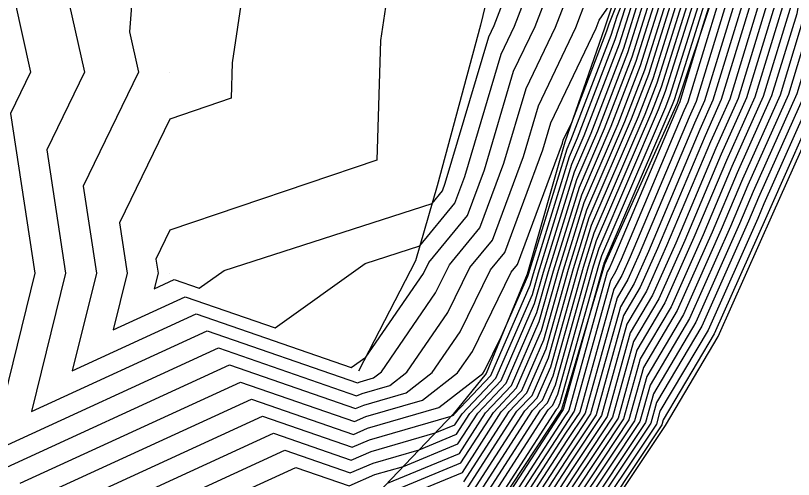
# Model space of a CAD drawing. Extents: x 2188792 to 2191981, y 386090 to 389710.
# Drawn here: x 2191132.53 to 2191171.28, y 388559.98 to 388583.07 of the extents above; entities that cross this region are included whole.
import ezdxf

# ---------------------------------------------------------------- set-up
doc = ezdxf.new("R2010")
doc.units = 0
for name, color, linetype in [('DTM Contours Major', 7, 'Continuous'), ('DTM Contours Minor', 7, 'Continuous'), ('Exist DTM QL2 LIDAR Elevation Point', 7, 'Continuous'), ('PH Exist DTM Breakline', 7, 'Continuous')]:
    doc.layers.add(name, color=color, linetype=linetype)

msp = doc.modelspace()

# ---------------------------------------------------------------- linework, layer by layer
at = {"layer": 'DTM Contours Major'}
for points in [[(2191179.105, 388610.556), (2191177.962, 388600.47), (2191177.736, 388600.013), (2191177.715, 388599.796), (2191177.775, 388599.457), (2191177.782, 388599.209), (2191174.081, 388588.805), (2191173.906, 388588.444), (2191172.594, 388580.253), (2191172.285, 388579.242), (2191169.813, 388573.704), (2191169.504, 388572.973), (2191167.025, 388567.418), (2191164.63, 388563.377), (2191164.452, 388562.734), (2191160.791, 388557.237)], [(2191177.071, 388609.105), (2191176.316, 388602.452), (2191175.405, 388600.604), (2191175.32, 388599.726), (2191175.561, 388598.353), (2191175.591, 388597.354), (2191173.038, 388590.178), (2191172.332, 388588.719), (2191171.443, 388583.167), (2191170.195, 388579.081), (2191168.483, 388575.244), (2191167.234, 388572.289), (2191165.491, 388568.385), (2191163.808, 388565.545), (2191163.088, 388562.946), (2191160.484, 388559.037)], [(2191175.036, 388607.654), (2191174.671, 388604.433), (2191173.073, 388601.195), (2191172.925, 388599.656), (2191173.347, 388597.25), (2191173.4, 388595.499), (2191171.995, 388591.552), (2191170.758, 388588.994), (2191170.292, 388586.082), (2191168.106, 388578.919), (2191167.153, 388576.784), (2191164.963, 388571.606), (2191163.957, 388569.352), (2191162.986, 388567.712), (2191161.724, 388563.157), (2191160.177, 388560.836), (2191157.523, 388556.746), (2191155.53, 388553.302), (2191152.351, 388548.826), (2191151.897, 388546.774), (2191149.806, 388539.564), (2191149.118, 388536.584), (2191148.587, 388534.319), (2191148.076, 388530.093)], [(2191151.328, 388558.9), (2191154.786, 388560.33), (2191156.726, 388563.336), (2191157.745, 388564.41), (2191158.847, 388566.937), (2191159.822, 388570.42), (2191160.86, 388573.774), (2191162.545, 388577.69), (2191163.66, 388580.591), (2191165.267, 388585.701), (2191166.669, 388589.226), (2191167.037, 388591.027), (2191168.038, 388593.126), (2191168.031, 388594.611), (2191168.082, 388596.913), (2191167.804, 388598.82), (2191167.888, 388600.707), (2191168.01, 388601.895), (2191168.18, 388602.991), (2191169.181, 388604.742), (2191170.472, 388607.275)], [(2191155.154, 388557.963), (2191158.679, 388563.421), (2191159.035, 388563.796), (2191159.42, 388564.681), (2191161.07, 388570.575), (2191161.473, 388571.876), (2191164.229, 388578.278), (2191164.704, 388579.517), (2191167.247, 388587.598), (2191167.91, 388589.264), (2191168.083, 388590.115), (2191169.547, 388593.185), (2191169.537, 388595.357), (2191169.561, 388596.431), (2191169.156, 388599.206), (2191169.198, 388600.14), (2191169.373, 388601.842), (2191169.458, 388602.389), (2191169.957, 388603.261), (2191171.76, 388606.798)], [(2191137.908, 388558.847), (2191145.385, 388562.279), (2191149.252, 388560.94), (2191150.245, 388561.373), (2191153.437, 388562.293), (2191154.417, 388562.698), (2191154.774, 388563.251), (2191156.455, 388565.024), (2191158.273, 388569.194), (2191158.573, 388570.266), (2191160.247, 388575.672), (2191160.862, 388577.101), (2191162.615, 388581.666), (2191163.288, 388583.804), (2191165.429, 388589.188), (2191165.991, 388591.938), (2191166.529, 388593.066), (2191166.525, 388593.865), (2191166.603, 388597.396), (2191166.452, 388598.434), (2191166.578, 388601.275), (2191166.647, 388601.949), (2191166.902, 388603.593), (2191168.405, 388606.222)], [(2191173.048, 388606.322), (2191170.929, 388602.166), (2191170.741, 388601.786), (2191170.53, 388599.586), (2191171.132, 388596.147), (2191171.208, 388593.644), (2191170.953, 388592.926), (2191169.184, 388589.27), (2191169.14, 388588.996), (2191166.016, 388578.758), (2191165.822, 388578.324), (2191162.693, 388570.922), (2191162.423, 388570.319), (2191162.163, 388569.879), (2191160.359, 388563.369), (2191159.871, 388562.635), (2191156.076, 388556.789), (2191155.4, 388555.62), (2191150.855, 388549.223), (2191150.688, 388548.469), (2191147.699, 388538.163), (2191147.393, 388536.837), (2191147.157, 388535.829), (2191146.426, 388529.789)], [(2191131.274, 388589.196), (2191133.277, 388580.255), (2191132.275, 388578.194), (2191133.48, 388570.254), (2191131.279, 388561.317), (2191142.631, 388566.528), (2191149.516, 388564.142), (2191149.79, 388564.262), (2191151.172, 388564.66), (2191152.021, 388565.321), (2191154.065, 388568.291), (2191155.167, 388570.535), (2191156.286, 388571.894), (2191157.826, 388576.057), (2191158.579, 388578.584), (2191160.439, 388582.474), (2191160.961, 388583.832)]]:
    msp.add_lwpolyline(points, dxfattribs=at)
at = {"layer": 'DTM Contours Minor'}
for points in [[(2191179.512, 388610.847), (2191178.291, 388600.074), (2191178.203, 388599.895), (2191178.194, 388599.81), (2191178.218, 388599.677), (2191178.221, 388599.58), (2191174.289, 388588.53), (2191174.221, 388588.388), (2191172.824, 388579.67), (2191172.703, 388579.274), (2191170.08, 388573.396), (2191169.959, 388573.11), (2191167.332, 388567.224), (2191164.795, 388562.944), (2191164.725, 388562.692), (2191160.852, 388556.877)], [(2191178.291, 388609.976), (2191177.304, 388601.263), (2191176.804, 388600.25), (2191176.757, 388599.768), (2191176.889, 388599.015), (2191176.906, 388598.467), (2191173.664, 388589.354), (2191173.277, 388588.554), (2191172.133, 388581.419), (2191171.449, 388579.178), (2191169.281, 388574.32), (2191168.596, 388572.699), (2191166.412, 388567.804), (2191164.301, 388564.244), (2191163.907, 388562.819), (2191160.668, 388557.957)], [(2191178.698, 388610.266), (2191177.633, 388600.867), (2191177.27, 388600.131), (2191177.236, 388599.782), (2191177.332, 388599.236), (2191177.344, 388598.838), (2191173.872, 388589.079), (2191173.591, 388588.499), (2191172.363, 388580.836), (2191171.867, 388579.21), (2191169.547, 388574.012), (2191169.05, 388572.836), (2191166.718, 388567.611), (2191164.466, 388563.811), (2191164.179, 388562.777), (2191160.729, 388557.597)], [(2191177.884, 388609.686), (2191176.975, 388601.659), (2191176.337, 388600.368), (2191176.278, 388599.754), (2191176.446, 388598.795), (2191176.467, 388598.096), (2191173.455, 388589.629), (2191172.962, 388588.609), (2191171.903, 388582.002), (2191171.031, 388579.145), (2191169.015, 388574.628), (2191168.142, 388572.563), (2191166.105, 388567.998), (2191164.137, 388564.678), (2191163.634, 388562.861), (2191160.607, 388558.317)], [(2191177.477, 388609.396), (2191176.645, 388602.056), (2191175.871, 388600.486), (2191175.799, 388599.74), (2191176.003, 388598.574), (2191176.029, 388597.725), (2191173.247, 388589.903), (2191172.647, 388588.664), (2191171.673, 388582.585), (2191170.613, 388579.113), (2191168.749, 388574.936), (2191167.688, 388572.426), (2191165.798, 388568.191), (2191163.972, 388565.111), (2191163.361, 388562.904), (2191160.545, 388558.677)], [(2191176.664, 388608.815), (2191175.987, 388602.848), (2191174.938, 388600.722), (2191174.841, 388599.712), (2191175.118, 388598.133), (2191175.153, 388596.983), (2191172.829, 388590.453), (2191172.017, 388588.774), (2191171.212, 388583.75), (2191169.777, 388579.048), (2191168.217, 388575.552), (2191166.78, 388572.153), (2191165.185, 388568.578), (2191163.643, 388565.978), (2191162.815, 388562.988), (2191160.423, 388559.396)], [(2191176.257, 388608.525), (2191175.658, 388603.245), (2191174.472, 388600.841), (2191174.362, 388599.698), (2191174.675, 388597.912), (2191174.714, 388596.612), (2191172.621, 388590.728), (2191171.703, 388588.829), (2191170.982, 388584.333), (2191169.359, 388579.016), (2191167.951, 388575.86), (2191166.326, 388572.016), (2191164.878, 388568.771), (2191163.479, 388566.412), (2191162.542, 388563.03), (2191160.361, 388559.756), (2191158.391, 388556.72), (2191155.609, 388551.911), (2191153.248, 388548.589), (2191152.623, 388545.757), (2191151.07, 388540.405), (2191150.153, 388536.432), (2191149.446, 388533.413), (2191149.066, 388530.276)], [(2191175.85, 388608.235), (2191175.329, 388603.641), (2191174.006, 388600.959), (2191173.883, 388599.684), (2191174.232, 388597.692), (2191174.276, 388596.241), (2191172.412, 388591.002), (2191171.388, 388588.884), (2191170.752, 388584.916), (2191168.941, 388578.984), (2191167.685, 388576.168), (2191165.872, 388571.879), (2191164.571, 388568.965), (2191163.315, 388566.845), (2191162.269, 388563.073), (2191160.3, 388560.116), (2191158.101, 388556.729), (2191155.583, 388552.375), (2191152.949, 388548.668), (2191152.381, 388546.096), (2191150.649, 388540.124), (2191149.808, 388536.483), (2191149.159, 388533.715), (2191148.736, 388530.215)], [(2191175.443, 388607.945), (2191175, 388604.037), (2191173.539, 388601.077), (2191173.404, 388599.67), (2191173.789, 388597.471), (2191173.838, 388595.87), (2191172.204, 388591.277), (2191171.073, 388588.939), (2191170.522, 388585.499), (2191168.524, 388578.952), (2191167.419, 388576.476), (2191165.418, 388571.743), (2191164.264, 388569.158), (2191163.15, 388567.279), (2191161.996, 388563.115), (2191160.239, 388560.476), (2191157.812, 388556.737), (2191155.556, 388552.838), (2191152.65, 388548.747), (2191152.139, 388546.435), (2191150.227, 388539.844), (2191149.463, 388536.534), (2191148.873, 388534.017), (2191148.406, 388530.154)], [(2191131.036, 388560.103), (2191143.182, 388565.678), (2191149.463, 388563.502), (2191149.881, 388563.684), (2191151.988, 388564.291), (2191153.283, 388565.299), (2191154.674, 388567.321), (2191156.194, 388570.414), (2191156.91, 388571.283), (2191158.799, 388576.389), (2191159.198, 388577.728), (2191161.455, 388582.449), (2191161.605, 388582.838), (2191162.365, 388583.949), (2191164.437, 388589.158), (2191165.154, 388592.668), (2191165.321, 388593.019), (2191165.32, 388593.268), (2191165.42, 388597.781), (2191165.37, 388598.125), (2191165.53, 388601.728), (2191165.557, 388601.991), (2191165.88, 388604.075), (2191167.785, 388607.406)], [(2191174.629, 388607.364), (2191174.342, 388604.83), (2191172.607, 388601.313), (2191172.446, 388599.642), (2191172.904, 388597.03), (2191172.961, 388595.128), (2191171.787, 388591.827), (2191170.444, 388589.05), (2191170.061, 388586.665), (2191167.688, 388578.887), (2191166.886, 388577.092), (2191164.509, 388571.469), (2191163.651, 388569.545), (2191162.821, 388568.145), (2191161.451, 388563.2), (2191160.116, 388561.196), (2191157.233, 388556.754), (2191155.504, 388553.766), (2191152.051, 388548.906), (2191151.655, 388547.113), (2191149.385, 388539.284), (2191148.773, 388536.635), (2191148.301, 388534.621), (2191147.746, 388530.033)], [(2191150.789, 388559.181), (2191154.712, 388560.804), (2191156.336, 388563.319), (2191157.487, 388564.533), (2191158.732, 388567.389), (2191159.572, 388570.39), (2191160.737, 388574.154), (2191162.208, 388577.572), (2191163.451, 388580.806), (2191164.872, 388585.322), (2191166.421, 388589.219), (2191166.828, 388591.209), (2191167.736, 388593.114), (2191167.73, 388594.461), (2191167.787, 388597.01), (2191167.534, 388598.743), (2191167.626, 388600.821), (2191167.738, 388601.906), (2191167.924, 388603.111), (2191169.026, 388605.038), (2191170.215, 388607.37)], [(2191151.05, 388559.793), (2191154.638, 388561.277), (2191155.945, 388563.302), (2191157.229, 388564.655), (2191158.617, 388567.84), (2191159.322, 388570.359), (2191160.615, 388574.533), (2191161.872, 388577.454), (2191163.242, 388581.021), (2191164.476, 388584.943), (2191166.173, 388589.211), (2191166.618, 388591.392), (2191167.434, 388593.102), (2191167.429, 388594.312), (2191167.491, 388597.106), (2191167.263, 388598.665), (2191167.364, 388600.934), (2191167.465, 388601.917), (2191167.669, 388603.232), (2191168.871, 388605.334), (2191169.957, 388607.465)], [(2191154.859, 388559.857), (2191157.117, 388563.353), (2191158.003, 388564.287), (2191158.962, 388566.486), (2191160.072, 388570.451), (2191160.983, 388573.394), (2191162.882, 388577.807), (2191163.869, 388580.377), (2191165.663, 388586.081), (2191166.918, 388589.234), (2191167.246, 388590.845), (2191168.34, 388593.138), (2191168.332, 388594.76), (2191168.378, 388596.817), (2191168.075, 388598.897), (2191168.15, 388600.594), (2191168.283, 388601.885), (2191168.436, 388602.87), (2191169.336, 388604.446), (2191170.73, 388607.179)], [(2191132.754, 388559.789), (2191143.733, 388564.828), (2191149.411, 388562.861), (2191149.972, 388563.107), (2191152.805, 388563.922), (2191154.546, 388565.278), (2191155.284, 388566.35), (2191157.221, 388570.292), (2191157.534, 388570.672), (2191159.771, 388576.721), (2191159.816, 388576.871), (2191160.237, 388577.752), (2191161.988, 388582.311), (2191162.1, 388582.666), (2191164.685, 388589.166), (2191165.363, 388592.485), (2191165.623, 388593.031), (2191165.621, 388593.417), (2191165.716, 388597.685), (2191165.641, 388598.202), (2191165.792, 388601.615), (2191165.83, 388601.98), (2191166.136, 388603.955), (2191167.94, 388607.11)], [(2191134.472, 388559.475), (2191144.284, 388563.979), (2191149.358, 388562.221), (2191150.063, 388562.529), (2191153.621, 388563.554), (2191155.808, 388565.256), (2191155.893, 388565.379), (2191156.725, 388567.073), (2191158.044, 388570.097), (2191158.074, 388570.204), (2191160.001, 388576.431), (2191160.188, 388576.866), (2191162.197, 388582.096), (2191162.496, 388583.046), (2191164.933, 388589.173), (2191165.572, 388592.303), (2191165.925, 388593.043), (2191165.922, 388593.566), (2191166.012, 388597.589), (2191165.911, 388598.279), (2191166.054, 388601.502), (2191166.102, 388601.97), (2191166.391, 388603.834), (2191168.095, 388606.814)], [(2191174.222, 388607.074), (2191174.013, 388605.226), (2191172.14, 388601.432), (2191171.967, 388599.628), (2191172.461, 388596.809), (2191172.523, 388594.757), (2191171.578, 388592.101), (2191170.129, 388589.105), (2191169.831, 388587.248), (2191167.27, 388578.855), (2191166.62, 388577.4), (2191164.055, 388571.333), (2191163.344, 388569.738), (2191162.657, 388568.579), (2191161.178, 388563.242), (2191160.055, 388561.556), (2191156.944, 388556.763), (2191155.478, 388554.229), (2191151.752, 388548.985), (2191151.414, 388547.452), (2191148.963, 388539.003), (2191148.428, 388536.685), (2191148.015, 388534.923), (2191147.416, 388529.972)], [(2191154.933, 388559.383), (2191157.507, 388563.37), (2191158.261, 388564.165), (2191159.076, 388566.035), (2191160.321, 388570.482), (2191161.105, 388573.015), (2191163.219, 388577.925), (2191164.078, 388580.162), (2191166.059, 388586.46), (2191167.166, 388589.242), (2191167.455, 388590.662), (2191168.642, 388593.149), (2191168.634, 388594.909), (2191168.674, 388596.72), (2191168.345, 388598.974), (2191168.412, 388600.48), (2191168.555, 388601.874), (2191168.691, 388602.75), (2191169.491, 388604.15), (2191170.987, 388607.084)], [(2191155.007, 388558.91), (2191157.898, 388563.387), (2191158.519, 388564.042), (2191159.191, 388565.583), (2191160.571, 388570.513), (2191161.228, 388572.635), (2191163.555, 388578.043), (2191164.287, 388579.947), (2191166.455, 388586.84), (2191167.414, 388589.249), (2191167.665, 388590.48), (2191168.943, 388593.161), (2191168.935, 388595.058), (2191168.97, 388596.624), (2191168.615, 388599.052), (2191168.674, 388600.367), (2191168.828, 388601.864), (2191168.947, 388602.629), (2191169.646, 388603.854), (2191171.245, 388606.989)], [(2191155.08, 388558.436), (2191158.288, 388563.404), (2191158.777, 388563.919), (2191159.306, 388565.132), (2191160.821, 388570.544), (2191161.351, 388572.255), (2191163.892, 388578.16), (2191164.496, 388579.732), (2191166.851, 388587.219), (2191167.662, 388589.257), (2191167.874, 388590.298), (2191169.245, 388593.173), (2191169.236, 388595.207), (2191169.266, 388596.527), (2191168.886, 388599.129), (2191168.936, 388600.253), (2191169.1, 388601.853), (2191169.202, 388602.509), (2191169.802, 388603.557), (2191171.502, 388606.894)], [(2191136.19, 388559.161), (2191144.834, 388563.129), (2191149.305, 388561.58), (2191150.154, 388561.951), (2191154.233, 388563.126), (2191154.344, 388563.172), (2191154.384, 388563.234), (2191156.197, 388565.146), (2191158.158, 388569.646), (2191158.324, 388570.235), (2191160.124, 388576.052), (2191160.525, 388576.983), (2191162.406, 388581.881), (2191162.892, 388583.425), (2191165.181, 388589.181), (2191165.781, 388592.121), (2191166.227, 388593.055), (2191166.224, 388593.715), (2191166.308, 388597.492), (2191166.181, 388598.357), (2191166.316, 388601.388), (2191166.375, 388601.959), (2191166.647, 388603.714), (2191168.25, 388606.518)], [(2191173.408, 388606.494), (2191173.355, 388606.019), (2191171.208, 388601.668), (2191171.009, 388599.6), (2191171.575, 388596.368), (2191171.646, 388594.015), (2191171.161, 388592.651), (2191169.499, 388589.215), (2191169.371, 388588.413), (2191166.434, 388578.79), (2191166.088, 388578.016), (2191163.147, 388571.059), (2191162.73, 388570.125), (2191162.328, 388569.446), (2191160.632, 388563.326), (2191159.932, 388562.275), (2191156.365, 388556.78), (2191155.426, 388555.157), (2191151.154, 388549.143), (2191150.93, 388548.13), (2191148.121, 388538.443), (2191147.738, 388536.786), (2191147.443, 388535.527), (2191146.756, 388529.85)], [(2191173.815, 388606.784), (2191173.684, 388605.622), (2191171.674, 388601.55), (2191171.488, 388599.614), (2191172.018, 388596.588), (2191172.085, 388594.386), (2191171.37, 388592.376), (2191169.814, 388589.16), (2191169.601, 388587.83), (2191166.852, 388578.822), (2191166.354, 388577.708), (2191163.601, 388571.196), (2191163.037, 388569.932), (2191162.492, 388569.012), (2191160.905, 388563.284), (2191159.993, 388561.915), (2191156.655, 388556.772), (2191155.452, 388554.693), (2191151.453, 388549.064), (2191151.172, 388547.791), (2191148.542, 388538.723), (2191148.083, 388536.736), (2191147.729, 388535.225), (2191147.086, 388529.911)], [(2191155.228, 388557.489), (2191159.069, 388563.438), (2191159.293, 388563.674), (2191159.535, 388564.229), (2191161.32, 388570.605), (2191161.596, 388571.496), (2191164.565, 388578.396), (2191164.913, 388579.302), (2191167.643, 388587.978), (2191168.158, 388589.272), (2191168.293, 388589.933), (2191169.849, 388593.197), (2191169.839, 388595.506), (2191169.857, 388596.335), (2191169.427, 388599.283), (2191169.46, 388600.026), (2191169.646, 388601.832), (2191169.713, 388602.268), (2191170.112, 388602.965), (2191172.017, 388606.703)], [(2191172.275, 388606.608), (2191170.267, 388602.669), (2191169.969, 388602.148), (2191169.918, 388601.821), (2191169.722, 388599.913), (2191169.697, 388599.361), (2191170.153, 388596.238), (2191170.14, 388595.655), (2191170.151, 388593.209), (2191168.502, 388589.751), (2191168.406, 388589.28), (2191168.039, 388588.357), (2191165.122, 388579.087), (2191164.902, 388578.514), (2191161.719, 388571.117), (2191161.57, 388570.636), (2191159.65, 388563.778), (2191159.551, 388563.551), (2191159.459, 388563.455), (2191155.301, 388557.016)], [(2191172.533, 388606.513), (2191170.422, 388602.373), (2191170.224, 388602.027), (2191170.191, 388601.81), (2191169.984, 388599.8), (2191169.968, 388599.438), (2191170.449, 388596.142), (2191170.441, 388595.804), (2191170.453, 388593.221), (2191168.711, 388589.569), (2191168.654, 388589.287), (2191168.435, 388588.737), (2191165.331, 388578.872), (2191165.239, 388578.631), (2191161.841, 388570.737), (2191161.82, 388570.667), (2191161.104, 388568.113), (2191159.813, 388563.453), (2191159.748, 388563.355), (2191155.498, 388556.806)], [(2191172.79, 388606.417), (2191170.577, 388602.077), (2191170.48, 388601.907), (2191170.463, 388601.8), (2191170.246, 388599.686), (2191170.238, 388599.515), (2191170.744, 388596.045), (2191170.742, 388595.953), (2191170.752, 388593.872), (2191170.77, 388593.273), (2191170.744, 388593.2), (2191170.399, 388592.488), (2191168.92, 388589.386), (2191168.902, 388589.295), (2191168.831, 388589.116), (2191166.771, 388582.571), (2191165.598, 388578.725), (2191165.556, 388578.632), (2191162.239, 388570.786), (2191162.117, 388570.512), (2191161.999, 388570.313), (2191160.086, 388563.411), (2191159.809, 388562.995), (2191155.787, 388556.797)], [(2191138.826, 388590.256), (2191138.208, 388582.262), (2191138.658, 388580.255), (2191135.897, 388574.572), (2191136.552, 388570.254), (2191135.355, 388565.393), (2191141.529, 388568.227), (2191149.254, 388565.551), (2191149.984, 388566.074), (2191152.846, 388570.233), (2191153.114, 388570.779), (2191155.039, 388573.117), (2191155.882, 388575.394), (2191157.342, 388580.298), (2191158.406, 388582.523), (2191159.674, 388585.819)], [(2191144.438, 388588.163), (2191143.326, 388580.724), (2191143.269, 388578.956), (2191140.216, 388577.923), (2191137.708, 388572.762), (2191138.088, 388570.254), (2191137.393, 388567.431), (2191140.979, 388569.077), (2191145.464, 388567.523), (2191149.945, 388570.733), (2191152.672, 388571.61), (2191154.416, 388573.728), (2191154.909, 388575.062), (2191156.724, 388581.155), (2191157.389, 388582.547), (2191159.03, 388586.812)], [(2191151.161, 388584.832), (2191150.713, 388581.838), (2191150.523, 388575.872), (2191140.216, 388572.386), (2191139.519, 388570.951), (2191139.624, 388570.254), (2191139.431, 388569.469), (2191140.428, 388569.927), (2191141.675, 388569.495), (2191142.92, 388570.387), (2191153.28, 388573.718), (2191153.792, 388574.339), (2191153.937, 388574.73), (2191156.105, 388582.011), (2191156.373, 388582.572), (2191158.386, 388587.806)], [(2191134.741, 388585.729), (2191135.967, 388580.255), (2191134.086, 388576.383), (2191135.016, 388570.254), (2191133.317, 388563.355), (2191142.08, 388567.377), (2191149.569, 388564.783), (2191149.699, 388564.84), (2191150.355, 388565.029), (2191150.758, 388565.343), (2191153.455, 388569.262), (2191154.141, 388570.657), (2191155.663, 388572.506), (2191156.854, 388575.726), (2191157.961, 388579.441), (2191159.422, 388582.498), (2191160.317, 388584.825)], [(2191141.345, 388558.219), (2191146.487, 388560.58), (2191149.146, 388559.658), (2191150.427, 388560.218), (2191151.846, 388560.627), (2191154.565, 388561.751), (2191155.555, 388563.285), (2191156.971, 388564.778), (2191158.503, 388568.291), (2191159.073, 388570.328), (2191160.492, 388574.913), (2191161.535, 388577.336), (2191163.033, 388581.236), (2191164.08, 388584.563)], [(2191139.627, 388558.533), (2191145.936, 388561.43), (2191149.199, 388560.299), (2191150.336, 388560.796), (2191152.642, 388561.46), (2191154.491, 388562.225), (2191155.165, 388563.268), (2191156.713, 388564.901), (2191158.388, 388568.743), (2191158.823, 388570.297), (2191160.369, 388575.292), (2191161.198, 388577.219), (2191162.824, 388581.451), (2191163.684, 388584.184)]]:
    msp.add_lwpolyline(points, dxfattribs=at)
at = {"layer": 'Exist DTM QL2 LIDAR Elevation Point'}
for p, q in [((2191140.216, 388580.255), (2191140.216, 388580.255)), ((2191140.216, 388570.254), (2191140.216, 388570.254))]:
    msp.add_line(p, q, dxfattribs=at)
at = {"layer": 'PH Exist DTM Breakline'}
for points in [[(2191220.948, 388700.867), (2191215.585, 388695.566), (2191210.222, 388690.265), (2191205.273, 388685.507), (2191200.325, 388680.75), (2191192.49, 388672.842), (2191190.48, 388670.479), (2191187.06, 388663.74), (2191183.64, 388657.001), (2191180.22, 388650.261), (2191176.886, 388643.594), (2191173.552, 388636.927), (2191170.219, 388630.259), (2191166.474, 388621.651), (2191163.211, 388613.697), (2191162.076, 388609.246), (2191161.349, 388606.414), (2191160.218, 388600.257), (2191158.981, 388596.268), (2191157.335, 388589.428), (2191155.688, 388582.588), (2191153.533, 388574.592), (2191152.454, 388570.857), (2191149.617, 388565.362)], [(2191151.028, 388523.509), (2191151.918, 388530.802), (2191153.134, 388535.995), (2191154.712, 388542.827), (2191155.834, 388547.904), (2191160.891, 388556.646), (2191164.901, 388562.665), (2191167.529, 388567.1), (2191170.251, 388573.198), (2191172.972, 388579.295), (2191174.423, 388588.353), (2191178.503, 388599.819), (2191179.789, 388611.044), (2191185.146, 388622.059), (2191188.191, 388631.283), (2191193.096, 388642.093)], [(2191170.62, 388619.455), (2191169.989, 388615.134), (2191168.991, 388611.541), (2191167.224, 388608.476), (2191165.137, 388604.425), (2191164.861, 388602.018), (2191164.835, 388597.972), (2191164.775, 388592.998), (2191164.094, 388589.147), (2191161.863, 388582.439), (2191159.894, 388576.763), (2191158.018, 388570.198), (2191155.972, 388565.253), (2191154.334, 388563.232)], [(2191169.021, 388589.299), (2191165.483, 388578.717), (2191161.862, 388570.672), (2191159.729, 388563.466), (2191155.333, 388556.811), (2191149.987, 388549.452), (2191146.01, 388537.039), (2191144.896, 388529.507), (2191143.781, 388521.974), (2191142.741, 388509.843), (2191142.535, 388502.786), (2191140.216, 388490.246), (2191136.003, 388481.589), (2191130.265, 388472.456), (2191125.516, 388466.42), (2191121.952, 388460.85), (2191117.056, 388453.197), (2191112.161, 388445.544), (2191107.925, 388439.116), (2191103.69, 388432.687)], [(2191154.334, 388563.232), (2191150.573, 388559.294), (2191148.914, 388556.837), (2191146.623, 388552.134), (2191143.786, 388546.639), (2191141.964, 388541.225), (2191141.511, 388538.027), (2191140.216, 388530.25)]]:
    msp.add_lwpolyline(points, dxfattribs=at)

doc.saveas('drawing.dxf')
